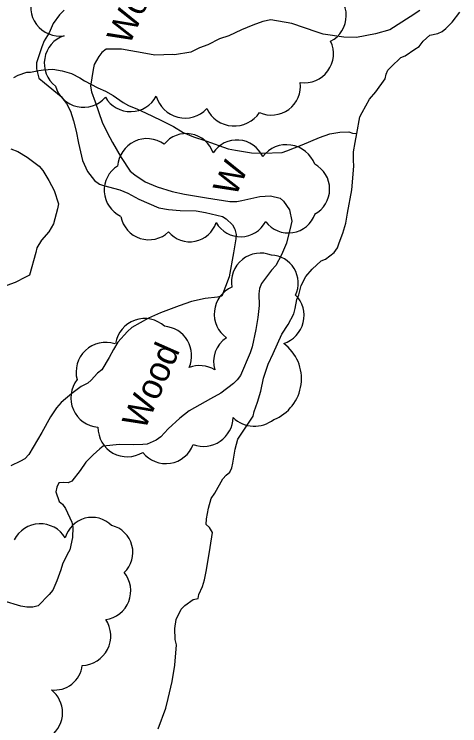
# Model space of a CAD drawing. Extents: x 287698 to 290158, y 5234163 to 5237182.
# Drawn here: x 289207.5 to 289260.2, y 5234862.7 to 5234946.9 of the extents above; entities that cross this region are included whole.
import ezdxf

# ---------------------------------------------------------------- set-up
doc = ezdxf.new("R2010")
doc.units = 0
for name, color, linetype in [('Niveau 2', 7, 'Continuous'), ('Niveau 4', 7, 'Continuous'), ('Niveau 44', 7, 'Continuous')]:
    doc.layers.add(name, color=color, linetype=linetype)

msp = doc.modelspace()

# ---------------------------------------------------------------- linework, layer by layer
at = {"layer": 'Niveau 2'}
for points in [[(289213.39, 5234947.37), (289212.81, 5234946.84), (289212.06, 5234945.79), (289211.58, 5234944.7), (289211, 5234943.74), (289210.72, 5234943.04), (289210.08, 5234941.17), (289210.08, 5234940.44), (289210.37, 5234939.33), (289211.04, 5234938.78), (289213.01, 5234937.18), (289213.64, 5234936.33), (289214.11, 5234935.44), (289214.48, 5234934.3), (289214.79, 5234933.07), (289215.07, 5234931.66), (289215.53, 5234929.58), (289216.14, 5234928.28), (289216.97, 5234927.24), (289217.54, 5234926.81), (289218.02, 5234926.65), (289219.94, 5234926.11), (289220.89, 5234925.73), (289222.21, 5234925.04), (289224.56, 5234923.99), (289225.72, 5234923.79), (289227.09, 5234923.69), (289228.99, 5234923.64), (289230.11, 5234923.46), (289232.1, 5234922.97), (289232.55, 5234922.68), (289233.28, 5234921.98), (289233.58, 5234921.47), (289233.73, 5234920.83), (289233.7, 5234920.33), (289233.41, 5234918.67), (289232.91, 5234915.82), (289232.04, 5234913.53), (289231.51, 5234913.42), (289230.04, 5234913.26), (289228.44, 5234912.93), (289226.97, 5234912.42), (289224.79, 5234911.58), (289223.34, 5234910.94), (289221.37, 5234909.83), (289220.88, 5234909.35), (289219.73, 5234908.11), (289219.19, 5234907.25), (289218.7, 5234906.28), (289217.81, 5234904.83), (289217.3, 5234904.45), (289216.56, 5234903.61), (289216.18, 5234903.27), (289215.39, 5234902.86), (289214.29, 5234902.02), (289213.01, 5234900.97), (289212.45, 5234900.33), (289211.75, 5234899.28), (289210.71, 5234897.41), (289209.2, 5234894.81), (289208.73, 5234894.31), (289208.21, 5234894.01), (289207.07, 5234893.46)], [(289255.47, 5234947.36), (289254.31, 5234946.59), (289251.91, 5234945.06), (289250.23, 5234944.59), (289247.96, 5234944.14), (289246.48, 5234944.2), (289244.03, 5234944.56), (289243.33, 5234944.77), (289240.33, 5234945.81), (289237.81, 5234946.23), (289236.89, 5234946.04), (289235.71, 5234945.6), (289234.36, 5234945.06), (289232.84, 5234944.35), (289231.74, 5234943.99), (289230.39, 5234943.29), (289229.38, 5234942.93), (289228.37, 5234942.4), (289226.42, 5234942.11), (289226.25, 5234942.13)], [(289226.25, 5234942.13), (289224.09, 5234942.06), (289223.04, 5234942.24), (289220.15, 5234942.75), (289218.36, 5234942.76), (289217.81, 5234942.39), (289217.46, 5234941.9), (289216.91, 5234940.95), (289216.8, 5234940.35), (289216.49, 5234938.38), (289216.6, 5234937.73), (289217.02, 5234936.52), (289217.86, 5234934.14), (289218.44, 5234932.92), (289219.09, 5234931.71), (289220.12, 5234929.94), (289221.18, 5234928.33), (289221.74, 5234927.91), (289222.97, 5234927.08), (289224.37, 5234926.49), (289226.14, 5234925.91), (289227.61, 5234925.63), (289230.23, 5234925.17), (289232.98, 5234924.75), (289233.81, 5234924.74), (289234.4, 5234924.88), (289236.53, 5234925.34), (289237.79, 5234925.42), (289238.94, 5234925.16), (289239.34, 5234924.8), (289240.05, 5234923.76), (289240.3, 5234922.42), (289240.21, 5234921.89), (289239.68, 5234919.81), (289239.11, 5234918.43), (289238.41, 5234917.19), (289237.92, 5234916.63), (289236.71, 5234915.03), (289236.48, 5234914.46), (289236.39, 5234913.81), (289236.45, 5234912.44), (289236.3, 5234911.02), (289236.06, 5234909.62), (289235.63, 5234907.55), (289235.37, 5234906.86), (289234.24, 5234904.16), (289233.86, 5234903.63), (289233.43, 5234903.22), (289231.93, 5234902.09), (289230.67, 5234901.4), (289228.15, 5234899.99), (289227.06, 5234899.13), (289225.68, 5234897.85), (289224.82, 5234896.9), (289224.27, 5234896.53), (289223.19, 5234896.05), (289222.69, 5234896), (289221.54, 5234895.96), (289219.91, 5234896), (289218, 5234895.79), (289217.58, 5234895.5), (289216.79, 5234894.78), (289215.94, 5234893.9), (289215.27, 5234892.94), (289214.29, 5234891.67), (289213.84, 5234891.45), (289213.27, 5234891.51), (289212.75, 5234891.46), (289212.5, 5234890.95), (289212.4, 5234890.4), (289212.77, 5234889.26), (289213.18, 5234888.94), (289213.51, 5234888.42), (289214.28, 5234886.8), (289214.38, 5234886.21), (289214.35, 5234884.98), (289214.04, 5234883.55), (289213.72, 5234883), (289213.17, 5234881.86), (289212.99, 5234881.18), (289212.52, 5234879.88), (289212.03, 5234878.75), (289211.6, 5234878.24), (289210.31, 5234876.92), (289209.67, 5234876.75), (289208.96, 5234876.75), (289208.25, 5234876.88), (289206.16, 5234877.49)], [(289207.07, 5234930.97), (289207.89, 5234930.65), (289209.01, 5234930), (289210.43, 5234928.94), (289210.84, 5234928.42), (289211.57, 5234927.24), (289212.17, 5234926.03), (289212.69, 5234924.48), (289212.58, 5234923.87), (289212.09, 5234922.11), (289211.54, 5234921.17), (289210.69, 5234920.16), (289210.12, 5234919.25), (289210.03, 5234918.73), (289209.27, 5234916.05), (289208.8, 5234915.78), (289207.59, 5234915.16), (289206.59, 5234914.79)]]:
    msp.add_lwpolyline(points, dxfattribs=at)
at = {"layer": 'Niveau 4'}
for points in [[(289248.01, 5234932.78), (289248.38, 5234934.76), (289248.63, 5234935.27), (289249.52, 5234936.86), (289250.26, 5234937.72), (289251.36, 5234939.25), (289251.46, 5234939.79), (289251.69, 5234940.29), (289252.08, 5234940.69), (289253.23, 5234941.77), (289253.71, 5234941.99), (289254.87, 5234942.78), (289255.37, 5234943.1), (289255.84, 5234943.7), (289256.66, 5234944.41), (289257.61, 5234944.61), (289258.1, 5234944.85), (289258.53, 5234945.2), (289259.29, 5234945.98), (289260.19, 5234947.14)], [(289207.4, 5234939.42), (289207.92, 5234939.69), (289208.97, 5234940.03), (289209.39, 5234940.06), (289210.37, 5234940.23), (289210.91, 5234940.32), (289212.04, 5234940.39), (289213.13, 5234940.22), (289214.23, 5234939.88), (289215.24, 5234939.38), (289215.78, 5234939.04), (289217.37, 5234938.21), (289218.27, 5234937.79), (289219.17, 5234937.28), (289220.36, 5234936.44), (289220.98, 5234936.11), (289222.05, 5234935.66), (289223.01, 5234935.22), (289224.81, 5234934.36), (289226.3, 5234933.61), (289227.46, 5234932.9), (289228.68, 5234932.38), (289230.15, 5234931.91), (289232.78, 5234930.98), (289233.65, 5234930.81), (289235.54, 5234930.5), (289236.84, 5234930.47), (289239.19, 5234930.54), (289239.73, 5234930.73), (289241.52, 5234931.43), (289243.58, 5234932.33), (289244.8, 5234932.76), (289246, 5234932.94), (289247.05, 5234933), (289247.51, 5234932.83), (289248.01, 5234932.78), (289248.01, 5234932.78)], [(289225.69, 5234865.96), (289226.14, 5234867.95), (289226.48, 5234869.88), (289226.68, 5234872.28), (289226.51, 5234872.94), (289226.45, 5234874.23), (289226.64, 5234875.28), (289227.2, 5234876.52), (289227.65, 5234876.97), (289228.65, 5234877.68), (289229.21, 5234877.77), (289229.32, 5234878.26), (289229.75, 5234879.2), (289229.96, 5234879.97), (289230.2, 5234881.19), (289230.66, 5234883.81), (289230.91, 5234885.57), (289230.57, 5234886.18), (289230.19, 5234886.55), (289230.22, 5234887.19), (289230.45, 5234888.45), (289230.75, 5234889.6), (289231.19, 5234890.25), (289232.16, 5234891.95), (289232.54, 5234892.39), (289232.99, 5234892.74), (289233.22, 5234893.23), (289233.34, 5234893.79), (289233.62, 5234895.43), (289233.92, 5234896.64), (289234.23, 5234897.11), (289235.72, 5234899.34), (289235.84, 5234899.91), (289236.24, 5234901.02), (289236.63, 5234902.31), (289236.98, 5234903.83), (289237.53, 5234905.5), (289238.12, 5234906.76), (289239.15, 5234909.04), (289239.87, 5234910.21), (289240.55, 5234911.45), (289240.71, 5234912.09), (289240.89, 5234913.14), (289241.13, 5234913.7), (289241.42, 5234914.79), (289241.98, 5234915.89), (289242.72, 5234916.73), (289243.77, 5234917.71), (289244.31, 5234917.91), (289245.34, 5234918.71), (289245.73, 5234919.27), (289245.91, 5234919.85), (289246.36, 5234921.01), (289246.71, 5234922.18), (289246.92, 5234923.38), (289247.4, 5234926.12), (289247.67, 5234928.92), (289247.61, 5234929.62), (289247.63, 5234930.61), (289247.82, 5234931.73), (289248.01, 5234932.78)], [(289224.51, 5234862.37), (289225.4, 5234864.81), (289225.69, 5234865.96)]]:
    msp.add_lwpolyline(points, dxfattribs=at)
at = {"layer": 'Niveau 44'}
msp.add_arc((289217.836, 5234878.69), 3.42, 277.62093, 39.38161, dxfattribs=at)
for centre, major_axis, ratio, start_param, end_param in [((289243.311, 5234946.753), (3.253, -1.131), 0.998728, 5.529193, 7.68382), ((289212.846, 5234947.762), (2.059, -2.756), 0.99962, 3.633498, 5.79128), ((289214.459, 5234941.096), (2.019, -2.79), 0.999785, 2.839839, 4.990035), ((289241.81, 5234942.223), (2.898, -1.845), 0.999692, 5.136032, 7.295998), ((289215.643, 5234939.335), (2.664, -2.188), 0.999337, 4.107387, 6.257471), ((289237.903, 5234938.408), (2.814, 1.98), 0.999939, 3.678745, 5.791004), ((289221.221, 5234938.826), (0.078, -3.446), 0.99973, 5.220933, 7.34675), ((289227.67, 5234938.137), (2.424, 2.554), 0.999984, 2.593649, 4.718949), ((289233.505, 5234937.301), (-0.226, -3.616), 0.99982, 5.223149, 7.320734), ((289227.804, 5234929.374), (0.643, 3.344), 0.993614, 5.238272, 7.357006), ((289223.166, 5234928.708), (-1.488, 3.141), 0.999084, 5.218166, 7.345073), ((289233.814, 5234928.642), (0.407, 3.353), 0.998233, 5.269779, 7.39201), ((289239.69, 5234927.896), (0.614, 3.517), 0.99665, 5.246464, 7.371594), ((289241.43, 5234926.192), (2.22, 2.533), 0.994512, 4.354159, 6.512144), ((289221.466, 5234926.068), (0.195, -3.368), 0.996871, 3.636214, 5.788564), ((289239.893, 5234924.4), (0.775, -3.285), 0.995523, 5.130794, 7.283708), ((289223.4, 5234923.595), (3.212, -1.045), 0.999427, 3.636588, 5.78819), ((289228.229, 5234923.319), (0.638, -3.276), 0.988694, 5.229991, 7.337497), ((289234.259, 5234923.965), (0.015, -3.386), 0.99314, 5.23911, 7.355868), ((289236.537, 5234915.257), (-2.268, -2.552), 0.97823, 3.465599, 5.621111), ((289237.725, 5234915.008), (1.925, 2.807), 0.974567, 4.891249, 6.846665), ((289234.466, 5234911.458), (-0.728, -3.337), 0.977299, 3.745516, 5.899458), ((289238.416, 5234911.175), (1.982, 2.783), 0.97355, 4.058209, 6.141904), ((289222.873, 5234907.412), (-1.689, -3.058), 0.991085, 2.899386, 5.055615), ((289224.973, 5234906.5), (0.982, 3.35), 0.997144, 4.584009, 6.49253), ((289218.245, 5234904.599), (-1.89, -2.924), 0.993281, 3.389304, 5.55279), ((289234.495, 5234905.81), (-3.423, -0.326), 0.991016, 5.212785, 6.481923), ((289236.259, 5234903.781), (5.151, -0.682), 0.999881, 5.220611, 7.345963), ((289229.379, 5234901.841), (2.11, 2.786), 0.994414, 0.101861, 1.008791), ((289217.654, 5234901.525), (-1.521, -3.149), 0.998456, 4.500246, 6.652265), ((289229.879, 5234899.261), (3.025, 1.758), 0.992633, 3.826297, 5.732928), ((289235.933, 5234901.865), (-1.4, -3.434), 0.987648, 5.902097, 7.330487), ((289220.892, 5234898.094), (-1.753, -3.106), 0.983501, 5.234351, 7.336822), ((289225.395, 5234897.208), (0.568, -3.426), 0.996019, 5.215837, 7.335011), ((289216.643, 5234884.126), (-1.646, -2.81), 0.998586, 2.876554, 4.982397), ((289210.55, 5234883.153), (0.684, 3.392), 0.999929, 5.460864, 7.586063), ((289218.242, 5234883.236), (-0.834, 3.156), 0.999931, 3.638469, 5.786309), ((289215.39, 5234873.352), (3.111, -1.589), 0.999979, 5.216168, 7.34709), ((289212.26, 5234870.211), (3.018, 1.231), 0.999572, 4.202075, 5.787791), ((289209.753, 5234864.263), (1.801, 2.928), 0.995845, 4.345912, 6.174424)]:
    msp.add_ellipse(centre, major_axis=major_axis, ratio=ratio, start_param=start_param, end_param=end_param, dxfattribs=at)

# ---------------------------------------------------------------- texts
for s, p in [('Wood', (289221.07, 5234943.11)), ('W', (289233.64, 5234925.19)), ('Wood', (289222.88, 5234897.58))]:
    msp.add_text(s, height=3, rotation=66.1217, dxfattribs=at).set_placement(p)

doc.saveas('drawing.dxf')
